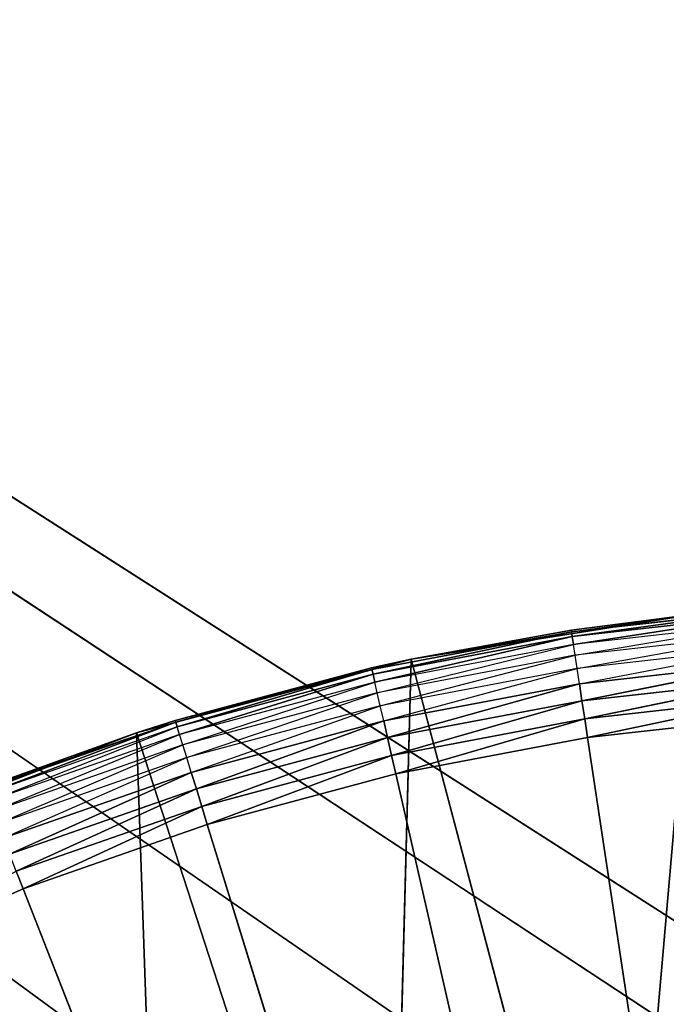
# Model space of a CAD drawing. Extents: x 0.05 to 8.85, y 0.05 to 8.85.
# Tile 419 of 656: x 1.03 to 1.14, y 8.12 to 8.31. Entities that reach past the tile are written whole.
import ezdxf

# ---------------------------------------------------------------- set-up
doc = ezdxf.new("R2010")
doc.units = 0
doc.header["$LTSCALE"] = 2.54
doc.layers.get('0').update_dxf_attribs({"color": 13, "linetype": 'CONTINUOUS'})

# ---------------------------------------------------------------- blocks, each defined once
blk = doc.blocks.new('SZCZOTKA_DO_WC_BEZ_POKRYWK')
at = {"color": 0}
for p, q in [((1.32094, 8.02805, 5.55), (0.07623, 8.82416, 5.55)), ((1.26201, 8.04384, 5.55), (0.07623, 8.82416, 5.55)), ((1.32094, 8.02805, 5.55), (0.07623, 8.82416, 5.55)), ((1.26201, 8.04384, 5.55), (0.07623, 8.82416, 5.55)), ((1.20123, 8.04916, 5.55), (0.07623, 8.82416, 5.55)), ((1.20123, 8.04916, 5.55), (0.07623, 8.82416, 5.55)), ((1.14045, 8.04384, 5.55), (0.07623, 8.82416, 5.55)), ((1.14045, 8.04384, 5.55), (0.07623, 8.82416, 5.55)), ((1.14045, 8.04384, 5.65), (0.07623, 8.82416, 5.65)), ((1.20123, 8.04916, 5.65), (0.07623, 8.82416, 5.65)), ((1.14045, 8.04384, 5.65), (0.07623, 8.82416, 5.65)), ((1.20123, 8.04916, 5.65), (0.07623, 8.82416, 5.65)), ((1.26201, 8.04384, 5.65), (0.07623, 8.82416, 5.65)), ((1.26201, 8.04384, 5.65), (0.07623, 8.82416, 5.65)), ((1.16389, 8.19745, 5.36653), (1.12675, 8.19327, 5.36653)), ((1.16389, 8.19745, 5.36653), (1.12675, 8.19327, 5.36653)), ((1.12689, 8.19238, 5.36316), (1.16389, 8.19745, 5.36653)), ((1.12689, 8.19238, 5.36316), (1.16389, 8.19745, 5.36653)), ((1.09727, 8.18823, 5.55), (1.14897, 8.19642, 5.55)), ((1.09727, 8.18823, 5.55), (1.14897, 8.19642, 5.55)), ((1.14897, 8.19642, 5.55), (1.12671, 8.19357, 5.37)), ((1.14897, 8.19642, 5.55), (1.12671, 8.19357, 5.37)), ((1.14897, 8.19642, 5.37), (1.12671, 8.19357, 5.37)), ((1.12675, 8.19327, 5.36653), (1.14897, 8.19642, 5.37)), ((1.16396, 8.19656, 5.36316), (1.12689, 8.19238, 5.36316)), ((1.16396, 8.19656, 5.36316), (1.12689, 8.19238, 5.36316)), ((1.12711, 8.19092, 5.36), (1.16396, 8.19656, 5.36316)), ((1.12711, 8.19092, 5.36), (1.16396, 8.19656, 5.36316)), ((1.16407, 8.19509, 5.36), (1.12711, 8.19092, 5.36)), ((1.12741, 8.18895, 5.35714), (1.16407, 8.19509, 5.36)), ((1.14897, 8.19642, 5.55), (1.13565, 8.04296, 5.55)), ((1.14897, 8.19642, 5.55), (1.13565, 8.04296, 5.55)), ((1.12675, 8.19327, 5.36653), (1.09004, 8.18632, 5.36653)), ((1.12675, 8.19327, 5.36653), (1.09004, 8.18632, 5.36653)), ((1.09024, 8.18544, 5.36316), (1.12675, 8.19327, 5.36653)), ((1.09024, 8.18544, 5.36316), (1.12675, 8.19327, 5.36653)), ((1.09727, 8.18823, 5.55), (1.12671, 8.19357, 5.37)), ((1.12671, 8.19357, 5.37), (1.09727, 8.18823, 5.37)), ((1.09727, 8.18823, 5.55), (1.12671, 8.19357, 5.37)), ((1.09727, 8.18823, 5.37), (1.12675, 8.19327, 5.36653)), ((1.12671, 8.19357, 5.37), (1.12675, 8.19327, 5.36653)), ((1.12689, 8.19238, 5.36316), (1.12675, 8.19327, 5.36653)), ((1.12689, 8.19238, 5.36316), (1.12675, 8.19327, 5.36653)), ((1.16421, 8.19309, 5.35714), (1.12741, 8.18895, 5.35714)), ((1.12777, 8.18651, 5.35468), (1.16421, 8.19309, 5.35714)), ((1.12689, 8.19238, 5.36316), (1.09024, 8.18544, 5.36316)), ((1.12689, 8.19238, 5.36316), (1.09024, 8.18544, 5.36316)), ((1.09057, 8.18401, 5.36), (1.12689, 8.19238, 5.36316)), ((1.09057, 8.18401, 5.36), (1.12689, 8.19238, 5.36316)), ((1.12711, 8.19092, 5.36), (1.12689, 8.19238, 5.36316)), ((1.12711, 8.19092, 5.36), (1.12689, 8.19238, 5.36316)), ((1.12711, 8.19092, 5.36), (1.09057, 8.18401, 5.36)), ((1.09101, 8.18206, 5.35714), (1.12711, 8.19092, 5.36)), ((1.12741, 8.18895, 5.35714), (1.12711, 8.19092, 5.36)), ((1.1644, 8.19063, 5.35468), (1.12777, 8.18651, 5.35468)), ((1.1282, 8.18368, 5.35268), (1.1644, 8.19063, 5.35468)), ((1.04672, 8.17468, 5.55), (1.09727, 8.18823, 5.55)), ((1.04672, 8.17468, 5.55), (1.09727, 8.18823, 5.55)), ((1.05385, 8.17694, 5.37), (1.09727, 8.18823, 5.55)), ((1.05385, 8.17694, 5.37), (1.09727, 8.18823, 5.55)), ((1.09727, 8.18823, 5.37), (1.08997, 8.18662, 5.37)), ((1.08997, 8.18662, 5.37), (1.09727, 8.18823, 5.55)), ((1.08997, 8.18662, 5.37), (1.09727, 8.18823, 5.55)), ((1.09727, 8.18823, 5.37), (1.09004, 8.18632, 5.36653)), ((1.12741, 8.18895, 5.35714), (1.09101, 8.18206, 5.35714)), ((1.09156, 8.17965, 5.35468), (1.12741, 8.18895, 5.35714)), ((1.09727, 8.18823, 5.55), (1.09307, 8.03203, 5.55)), ((1.09727, 8.18823, 5.55), (1.09307, 8.03203, 5.55)), ((1.09727, 8.18823, 5.37), (1.09727, 8.18823, 5.55)), ((1.09727, 8.18823, 5.37), (1.09727, 8.18823, 5.55)), ((1.09727, 8.18823, 5.55), (1.13565, 8.04296, 5.55)), ((1.09727, 8.18823, 5.55), (1.13565, 8.04296, 5.55)), ((1.12777, 8.18651, 5.35468), (1.12741, 8.18895, 5.35714)), ((1.16461, 8.18779, 5.35268), (1.1282, 8.18368, 5.35268)), ((1.12867, 8.18056, 5.35121), (1.16461, 8.18779, 5.35268)), ((1.12867, 8.18056, 5.35121), (1.16461, 8.18779, 5.35268)), ((1.08997, 8.18662, 5.37), (1.05385, 8.17694, 5.37)), ((1.08997, 8.18662, 5.37), (1.05385, 8.17694, 5.37)), ((1.08997, 8.18662, 5.37), (1.05394, 8.17665, 5.36653)), ((1.08997, 8.18662, 5.37), (1.05394, 8.17665, 5.36653)), ((1.09004, 8.18632, 5.36653), (1.05394, 8.17665, 5.36653)), ((1.09004, 8.18632, 5.36653), (1.05394, 8.17665, 5.36653)), ((1.05421, 8.17579, 5.36316), (1.09004, 8.18632, 5.36653)), ((1.05421, 8.17579, 5.36316), (1.09004, 8.18632, 5.36653)), ((1.08997, 8.18662, 5.37), (1.09004, 8.18632, 5.36653)), ((1.09024, 8.18544, 5.36316), (1.09004, 8.18632, 5.36653)), ((1.09024, 8.18544, 5.36316), (1.09004, 8.18632, 5.36653)), ((1.12777, 8.18651, 5.35468), (1.09156, 8.17965, 5.35468)), ((1.09219, 8.17687, 5.35268), (1.12777, 8.18651, 5.35468)), ((1.1282, 8.18368, 5.35268), (1.12777, 8.18651, 5.35468)), ((1.09024, 8.18544, 5.36316), (1.05421, 8.17579, 5.36316)), ((1.09024, 8.18544, 5.36316), (1.05421, 8.17579, 5.36316)), ((1.05464, 8.17438, 5.36), (1.09024, 8.18544, 5.36316)), ((1.05464, 8.17438, 5.36), (1.09024, 8.18544, 5.36316)), ((1.09057, 8.18401, 5.36), (1.09024, 8.18544, 5.36316)), ((1.09057, 8.18401, 5.36), (1.09024, 8.18544, 5.36316)), ((1.16485, 8.18464, 5.35121), (1.12867, 8.18056, 5.35121)), ((1.16485, 8.18464, 5.35121), (1.12867, 8.18056, 5.35121)), ((1.12917, 8.17723, 5.3503), (1.16485, 8.18464, 5.35121)), ((1.12917, 8.17723, 5.3503), (1.16485, 8.18464, 5.35121)), ((1.09057, 8.18401, 5.36), (1.05464, 8.17438, 5.36)), ((1.05523, 8.17247, 5.35714), (1.09057, 8.18401, 5.36)), ((1.09101, 8.18206, 5.35714), (1.09057, 8.18401, 5.36)), ((1.1282, 8.18368, 5.35268), (1.09219, 8.17687, 5.35268)), ((1.0929, 8.17379, 5.35121), (1.1282, 8.18368, 5.35268)), ((1.0929, 8.17379, 5.35121), (1.1282, 8.18368, 5.35268)), ((1.12867, 8.18056, 5.35121), (1.1282, 8.18368, 5.35268)), ((1.12867, 8.18056, 5.35121), (1.1282, 8.18368, 5.35268)), ((1.09101, 8.18206, 5.35714), (1.05523, 8.17247, 5.35714)), ((1.05596, 8.17012, 5.35468), (1.09101, 8.18206, 5.35714)), ((1.09156, 8.17965, 5.35468), (1.09101, 8.18206, 5.35714)), ((1.12867, 8.18056, 5.35121), (1.0929, 8.17379, 5.35121)), ((1.12867, 8.18056, 5.35121), (1.0929, 8.17379, 5.35121)), ((1.09365, 8.17051, 5.3503), (1.12867, 8.18056, 5.35121)), ((1.09365, 8.17051, 5.3503), (1.12867, 8.18056, 5.35121)), ((1.12917, 8.17723, 5.3503), (1.12867, 8.18056, 5.35121)), ((1.12917, 8.17723, 5.3503), (1.12867, 8.18056, 5.35121)), ((1.1651, 8.18128, 5.3503), (1.12917, 8.17723, 5.3503)), ((1.1651, 8.18128, 5.3503), (1.12917, 8.17723, 5.3503)), ((1.12969, 8.17379, 5.35), (1.1651, 8.18128, 5.3503)), ((1.12969, 8.17379, 5.35), (1.1651, 8.18128, 5.3503)), ((1.09156, 8.17965, 5.35468), (1.05596, 8.17012, 5.35468)), ((1.0568, 8.16739, 5.35268), (1.09156, 8.17965, 5.35468)), ((1.09219, 8.17687, 5.35268), (1.09156, 8.17965, 5.35468)), ((1.05385, 8.17694, 5.37), (1.04672, 8.17468, 5.55)), ((1.05385, 8.17694, 5.37), (1.04672, 8.17468, 5.37)), ((1.05385, 8.17694, 5.37), (1.04672, 8.17468, 5.55)), ((1.05385, 8.17694, 5.37), (1.05394, 8.17665, 5.36653)), ((1.09219, 8.17687, 5.35268), (1.0568, 8.16739, 5.35268)), ((1.05773, 8.16437, 5.35121), (1.09219, 8.17687, 5.35268)), ((1.05773, 8.16437, 5.35121), (1.09219, 8.17687, 5.35268)), ((1.0929, 8.17379, 5.35121), (1.09219, 8.17687, 5.35268)), ((1.0929, 8.17379, 5.35121), (1.09219, 8.17687, 5.35268)), ((1.12917, 8.17723, 5.3503), (1.09365, 8.17051, 5.3503)), ((1.12917, 8.17723, 5.3503), (1.09365, 8.17051, 5.3503)), ((1.09442, 8.16712, 5.35), (1.12917, 8.17723, 5.3503)), ((1.09442, 8.16712, 5.35), (1.12917, 8.17723, 5.3503)), ((1.12969, 8.17379, 5.35), (1.12917, 8.17723, 5.3503)), ((1.12969, 8.17379, 5.35), (1.12917, 8.17723, 5.3503)), ((1.12969, 8.17379, 5.35), (1.16536, 8.17781, 5.35)), ((1.12969, 8.17379, 5.35), (1.16536, 8.17781, 5.35)), ((1.01856, 8.16459, 5.37), (1.05394, 8.17665, 5.36653)), ((1.05394, 8.17665, 5.36653), (1.01867, 8.16431, 5.36653)), ((1.05394, 8.17665, 5.36653), (1.01867, 8.16431, 5.36653)), ((1.019, 8.16347, 5.36316), (1.05394, 8.17665, 5.36653)), ((1.019, 8.16347, 5.36316), (1.05394, 8.17665, 5.36653)), ((1.05421, 8.17579, 5.36316), (1.019, 8.16347, 5.36316)), ((1.01954, 8.1621, 5.36), (1.05421, 8.17579, 5.36316)), ((1.04672, 8.17468, 5.37), (1.05394, 8.17665, 5.36653)), ((1.05421, 8.17579, 5.36316), (1.05394, 8.17665, 5.36653)), ((1.05421, 8.17579, 5.36316), (1.05394, 8.17665, 5.36653)), ((1.05464, 8.17438, 5.36), (1.05421, 8.17579, 5.36316)), ((0.99786, 8.15593, 5.55), (1.04672, 8.17468, 5.55)), ((0.99786, 8.15593, 5.55), (1.04672, 8.17468, 5.55)), ((1.04672, 8.17468, 5.37), (1.01856, 8.16459, 5.37)), ((1.01856, 8.16459, 5.37), (1.04672, 8.17468, 5.55)), ((1.01856, 8.16459, 5.37), (1.04672, 8.17468, 5.55)), ((1.05464, 8.17438, 5.36), (1.01954, 8.1621, 5.36)), ((1.02027, 8.16024, 5.35714), (1.05464, 8.17438, 5.36)), ((1.04672, 8.17468, 5.37), (1.04672, 8.17468, 5.55)), ((1.04672, 8.17468, 5.37), (1.04672, 8.17468, 5.55)), ((1.04672, 8.17468, 5.55), (1.09307, 8.03203, 5.55)), ((1.04672, 8.17468, 5.55), (1.09307, 8.03203, 5.55)), ((1.04672, 8.17468, 5.55), (1.05221, 8.01585, 5.55)), ((1.04672, 8.17468, 5.55), (1.05221, 8.01585, 5.55)), ((1.05523, 8.17247, 5.35714), (1.05464, 8.17438, 5.36)), ((1.0929, 8.17379, 5.35121), (1.05773, 8.16437, 5.35121)), ((1.0929, 8.17379, 5.35121), (1.05773, 8.16437, 5.35121)), ((1.05872, 8.16115, 5.3503), (1.0929, 8.17379, 5.35121)), ((1.05872, 8.16115, 5.3503), (1.0929, 8.17379, 5.35121)), ((1.09365, 8.17051, 5.3503), (1.0929, 8.17379, 5.35121)), ((1.09365, 8.17051, 5.3503), (1.0929, 8.17379, 5.35121)), ((1.09442, 8.16712, 5.35), (1.12969, 8.17379, 5.35)), ((1.09442, 8.16712, 5.35), (1.12969, 8.17379, 5.35)), ((1.20123, 7.69916, 5.35), (1.12969, 8.17379, 5.35)), ((1.20123, 7.69916, 5.35), (1.12969, 8.17379, 5.35)), ((1.05523, 8.17247, 5.35714), (1.02027, 8.16024, 5.35714)), ((1.02117, 8.15794, 5.35468), (1.05523, 8.17247, 5.35714)), ((1.05596, 8.17012, 5.35468), (1.05523, 8.17247, 5.35714)), ((1.05596, 8.17012, 5.35468), (1.02117, 8.15794, 5.35468)), ((1.02221, 8.15528, 5.35268), (1.05596, 8.17012, 5.35468)), ((1.0568, 8.16739, 5.35268), (1.05596, 8.17012, 5.35468)), ((1.09365, 8.17051, 5.3503), (1.05872, 8.16115, 5.3503)), ((1.09365, 8.17051, 5.3503), (1.05872, 8.16115, 5.3503)), ((1.05975, 8.15783, 5.35), (1.09365, 8.17051, 5.3503)), ((1.05975, 8.15783, 5.35), (1.09365, 8.17051, 5.3503)), ((1.09442, 8.16712, 5.35), (1.09365, 8.17051, 5.3503)), ((1.09442, 8.16712, 5.35), (1.09365, 8.17051, 5.3503)), ((1.0568, 8.16739, 5.35268), (1.02221, 8.15528, 5.35268)), ((1.02337, 8.15234, 5.35121), (1.0568, 8.16739, 5.35268)), ((1.02337, 8.15234, 5.35121), (1.0568, 8.16739, 5.35268)), ((1.05773, 8.16437, 5.35121), (1.0568, 8.16739, 5.35268)), ((1.05773, 8.16437, 5.35121), (1.0568, 8.16739, 5.35268)), ((1.05975, 8.15783, 5.35), (1.09442, 8.16712, 5.35)), ((1.05975, 8.15783, 5.35), (1.09442, 8.16712, 5.35)), ((1.09442, 8.16712, 5.35), (1.20123, 7.69916, 5.35)), ((1.09442, 8.16712, 5.35), (1.20123, 7.69916, 5.35)), ((1.05773, 8.16437, 5.35121), (1.02337, 8.15234, 5.35121)), ((1.05773, 8.16437, 5.35121), (1.02337, 8.15234, 5.35121)), ((1.0246, 8.14921, 5.3503), (1.05773, 8.16437, 5.35121)), ((1.0246, 8.14921, 5.3503), (1.05773, 8.16437, 5.35121)), ((1.05872, 8.16115, 5.3503), (1.05773, 8.16437, 5.35121)), ((1.05872, 8.16115, 5.3503), (1.05773, 8.16437, 5.35121)), ((1.05872, 8.16115, 5.3503), (1.0246, 8.14921, 5.3503)), ((1.05872, 8.16115, 5.3503), (1.0246, 8.14921, 5.3503)), ((1.02587, 8.14598, 5.35), (1.05872, 8.16115, 5.3503)), ((1.02587, 8.14598, 5.35), (1.05872, 8.16115, 5.3503)), ((1.05975, 8.15783, 5.35), (1.05872, 8.16115, 5.3503)), ((1.05975, 8.15783, 5.35), (1.05872, 8.16115, 5.3503)), ((1.02587, 8.14598, 5.35), (1.05975, 8.15783, 5.35)), ((1.02587, 8.14598, 5.35), (1.05975, 8.15783, 5.35)), ((1.05975, 8.15783, 5.35), (1.20123, 7.69916, 5.35)), ((1.05975, 8.15783, 5.35), (1.20123, 7.69916, 5.35)), ((1.02587, 8.14598, 5.35), (1.0246, 8.14921, 5.3503)), ((1.02587, 8.14598, 5.35), (1.0246, 8.14921, 5.3503)), ((0.99297, 8.13162, 5.35), (1.02587, 8.14598, 5.35)), ((0.99297, 8.13162, 5.35), (1.02587, 8.14598, 5.35)), ((1.20123, 7.69916, 5.35), (1.02587, 8.14598, 5.35)), ((1.20123, 7.69916, 5.35), (1.02587, 8.14598, 5.35))]:
    blk.add_line(p, q, dxfattribs=at)
mesh = blk.add_polyface(dxfattribs=at)
corners = [(8.82623, 8.82416, 5.55), (1.32094, 8.02805, 5.55), (0.07623, 8.82416, 5.55)]
mesh.append_faces([[corners[k] for k in face] for face in [(0, 1, 2)]], dxfattribs={"color": 0})
mesh = blk.add_polyface(dxfattribs=at)
corners = [(1.32094, 8.02805, 5.55), (1.26201, 8.04384, 5.55), (0.07623, 8.82416, 5.55)]
mesh.append_faces([[corners[k] for k in face] for face in [(0, 1, 2)]], dxfattribs={"color": 0})
mesh = blk.add_polyface(dxfattribs=at)
corners = [(1.26201, 8.04384, 5.55), (1.20123, 8.04916, 5.55), (0.07623, 8.82416, 5.55)]
mesh.append_faces([[corners[k] for k in face] for face in [(0, 1, 2)]], dxfattribs={"color": 0})
mesh = blk.add_polyface(dxfattribs=at)
corners = [(1.20123, 8.04916, 5.55), (1.14045, 8.04384, 5.55), (0.07623, 8.82416, 5.55)]
mesh.append_faces([[corners[k] for k in face] for face in [(0, 1, 2)]], dxfattribs={"color": 0})
mesh = blk.add_polyface(dxfattribs=at)
corners = [(1.14045, 8.04384, 5.55), (1.08152, 8.02805, 5.55), (0.07623, 8.82416, 5.55)]
mesh.append_faces([[corners[k] for k in face] for face in [(0, 1, 2)]], dxfattribs={"color": 0})
mesh = blk.add_polyface(dxfattribs=at)
corners = [(1.08152, 8.02805, 5.55), (1.02623, 8.00227, 5.55), (0.07623, 8.82416, 5.55)]
mesh.append_faces([[corners[k] for k in face] for face in [(0, 1, 2)]], dxfattribs={"color": 0})
mesh = blk.add_polyface(dxfattribs=at)
corners = [(1.02623, 8.00227, 5.55), (0.97813, 7.96884, 5.55), (0.07623, 8.82416, 5.55)]
mesh.append_faces([[corners[k] for k in face] for face in [(0, 1, 2)]], dxfattribs={"color": 0})
mesh = blk.add_polyface(dxfattribs=at)
corners = [(1.02623, 8.00227, 5.65), (0.07623, 8.82416, 5.65), (0.97625, 7.96727, 5.65)]
mesh.append_faces([[corners[k] for k in face] for face in [(0, 1, 2)]], dxfattribs={"color": 0})
mesh = blk.add_polyface(dxfattribs=at)
corners = [(1.08152, 8.02805, 5.65), (0.07623, 8.82416, 5.65), (1.02623, 8.00227, 5.65)]
mesh.append_faces([[corners[k] for k in face] for face in [(0, 1, 2)]], dxfattribs={"color": 0})
mesh = blk.add_polyface(dxfattribs=at)
corners = [(1.14045, 8.04384, 5.65), (0.07623, 8.82416, 5.65), (1.08152, 8.02805, 5.65)]
mesh.append_faces([[corners[k] for k in face] for face in [(0, 1, 2)]], dxfattribs={"color": 0})
mesh = blk.add_polyface(dxfattribs=at)
corners = [(1.20123, 8.04916, 5.65), (0.07623, 8.82416, 5.65), (1.14045, 8.04384, 5.65)]
mesh.append_faces([[corners[k] for k in face] for face in [(0, 1, 2)]], dxfattribs={"color": 0})
mesh = blk.add_polyface(dxfattribs=at)
corners = [(1.26201, 8.04384, 5.65), (0.07623, 8.82416, 5.65), (1.20123, 8.04916, 5.65)]
mesh.append_faces([[corners[k] for k in face] for face in [(0, 1, 2)]], dxfattribs={"color": 0})
mesh = blk.add_polyface(dxfattribs=at)
corners = [(8.82623, 8.82416, 5.65), (0.07623, 8.82416, 5.65), (1.26201, 8.04384, 5.65)]
mesh.append_faces([[corners[k] for k in face] for face in [(0, 1, 2)]], dxfattribs={"color": 0})
mesh = blk.add_polyface(dxfattribs=at)
corners = [(1.14897, 8.19642, 5.37), (1.16389, 8.19745, 5.36653), (1.12675, 8.19327, 5.36653)]
mesh.append_faces([[corners[k] for k in face] for face in [(0, 1, 2)]], dxfattribs={"color": 0})
mesh = blk.add_polyface(dxfattribs=at)
corners = [(1.16389, 8.19745, 5.36653), (1.12689, 8.19238, 5.36316), (1.12675, 8.19327, 5.36653)]
mesh.append_faces([[corners[k] for k in face] for face in [(0, 1, 2)]], dxfattribs={"color": 0})
mesh = blk.add_polyface(dxfattribs=at)
corners = [(1.16389, 8.19745, 5.36653), (1.16396, 8.19656, 5.36316), (1.12689, 8.19238, 5.36316)]
mesh.append_faces([[corners[k] for k in face] for face in [(0, 1, 2)]], dxfattribs={"color": 0})
mesh = blk.add_polyface(dxfattribs=at)
corners = [(1.14897, 8.19642, 5.55), (1.12671, 8.19357, 5.37), (1.09727, 8.18823, 5.55)]
mesh.append_faces([[corners[k] for k in face] for face in [(0, 1, 2)]], dxfattribs={"color": 0})
mesh = blk.add_polyface(dxfattribs=at)
corners = [(1.14897, 8.19642, 5.55), (1.09727, 8.18823, 5.55), (1.13565, 8.04296, 5.55)]
mesh.append_faces([[corners[k] for k in face] for face in [(0, 1, 2)]], dxfattribs={"color": 0})
mesh = blk.add_polyface(dxfattribs=at)
corners = [(1.14897, 8.19642, 5.55), (1.14897, 8.19642, 5.37), (1.12671, 8.19357, 5.37)]
mesh.append_faces([[corners[k] for k in face] for face in [(0, 1, 2)]], dxfattribs={"color": 0})
mesh = blk.add_polyface(dxfattribs=at)
corners = [(1.16396, 8.19656, 5.36316), (1.12711, 8.19092, 5.36), (1.12689, 8.19238, 5.36316)]
mesh.append_faces([[corners[k] for k in face] for face in [(0, 1, 2)]], dxfattribs={"color": 0})
mesh = blk.add_polyface(dxfattribs=at)
corners = [(1.16396, 8.19656, 5.36316), (1.16407, 8.19509, 5.36), (1.12711, 8.19092, 5.36)]
mesh.append_faces([[corners[k] for k in face] for face in [(0, 1, 2)]], dxfattribs={"color": 0})
mesh = blk.add_polyface(dxfattribs=at)
corners = [(1.17925, 8.04847, 5.55), (1.14897, 8.19642, 5.55), (1.13565, 8.04296, 5.55)]
mesh.append_faces([[corners[k] for k in face] for face in [(0, 1, 2)]], dxfattribs={"color": 0})
mesh = blk.add_polyface(dxfattribs=at)
corners = [(1.09727, 8.18823, 5.37), (1.12675, 8.19327, 5.36653), (1.09004, 8.18632, 5.36653)]
mesh.append_faces([[corners[k] for k in face] for face in [(0, 1, 2)]], dxfattribs={"color": 0})
mesh = blk.add_polyface(dxfattribs=at)
corners = [(1.12675, 8.19327, 5.36653), (1.09024, 8.18544, 5.36316), (1.09004, 8.18632, 5.36653)]
mesh.append_faces([[corners[k] for k in face] for face in [(0, 1, 2)]], dxfattribs={"color": 0})
mesh = blk.add_polyface(dxfattribs=at)
corners = [(1.12675, 8.19327, 5.36653), (1.12689, 8.19238, 5.36316), (1.09024, 8.18544, 5.36316)]
mesh.append_faces([[corners[k] for k in face] for face in [(0, 1, 2)]], dxfattribs={"color": 0})
mesh = blk.add_polyface(dxfattribs=at)
corners = [(1.09727, 8.18823, 5.55), (1.12671, 8.19357, 5.37), (1.09727, 8.18823, 5.37)]
mesh.append_faces([[corners[k] for k in face] for face in [(0, 1, 2)]], dxfattribs={"color": 0})
mesh = blk.add_polyface(dxfattribs=at)
corners = [(1.12689, 8.19238, 5.36316), (1.09057, 8.18401, 5.36), (1.09024, 8.18544, 5.36316)]
mesh.append_faces([[corners[k] for k in face] for face in [(0, 1, 2)]], dxfattribs={"color": 0})
mesh = blk.add_polyface(dxfattribs=at)
corners = [(1.12689, 8.19238, 5.36316), (1.12711, 8.19092, 5.36), (1.09057, 8.18401, 5.36)]
mesh.append_faces([[corners[k] for k in face] for face in [(0, 1, 2)]], dxfattribs={"color": 0})
mesh = blk.add_polyface(dxfattribs=at)
corners = [(1.09727, 8.18823, 5.55), (1.05385, 8.17694, 5.37), (1.04672, 8.17468, 5.55)]
mesh.append_faces([[corners[k] for k in face] for face in [(0, 1, 2)]], dxfattribs={"color": 0})
mesh = blk.add_polyface(dxfattribs=at)
corners = [(1.09727, 8.18823, 5.55), (1.04672, 8.17468, 5.55), (1.09307, 8.03203, 5.55)]
mesh.append_faces([[corners[k] for k in face] for face in [(0, 1, 2)]], dxfattribs={"color": 0})
mesh = blk.add_polyface(dxfattribs=at)
corners = [(1.09727, 8.18823, 5.55), (1.08997, 8.18662, 5.37), (1.05385, 8.17694, 5.37)]
mesh.append_faces([[corners[k] for k in face] for face in [(0, 1, 2)]], dxfattribs={"color": 0})
mesh = blk.add_polyface(dxfattribs=at)
corners = [(1.09727, 8.18823, 5.55), (1.09727, 8.18823, 5.37), (1.08997, 8.18662, 5.37)]
mesh.append_faces([[corners[k] for k in face] for face in [(0, 1, 2)]], dxfattribs={"color": 0})
mesh = blk.add_polyface(dxfattribs=at)
corners = [(1.13565, 8.04296, 5.55), (1.09727, 8.18823, 5.55), (1.09307, 8.03203, 5.55)]
mesh.append_faces([[corners[k] for k in face] for face in [(0, 1, 2)]], dxfattribs={"color": 0})
mesh = blk.add_polyface(dxfattribs=at)
corners = [(1.16461, 8.18779, 5.35268), (1.12867, 8.18056, 5.35121), (1.1282, 8.18368, 5.35268)]
mesh.append_faces([[corners[k] for k in face] for face in [(0, 1, 2)]], dxfattribs={"color": 0})
mesh = blk.add_polyface(dxfattribs=at)
corners = [(1.16485, 8.18464, 5.35121), (1.12867, 8.18056, 5.35121), (1.16461, 8.18779, 5.35268)]
mesh.append_faces([[corners[k] for k in face] for face in [(0, 1, 2)]], dxfattribs={"color": 0})
mesh = blk.add_polyface(dxfattribs=at)
corners = [(1.08997, 8.18662, 5.37), (1.05394, 8.17665, 5.36653), (1.05385, 8.17694, 5.37)]
mesh.append_faces([[corners[k] for k in face] for face in [(0, 1, 2)]], dxfattribs={"color": 0})
mesh = blk.add_polyface(dxfattribs=at)
corners = [(1.08997, 8.18662, 5.37), (1.09004, 8.18632, 5.36653), (1.05394, 8.17665, 5.36653)]
mesh.append_faces([[corners[k] for k in face] for face in [(0, 1, 2)]], dxfattribs={"color": 0})
mesh = blk.add_polyface(dxfattribs=at)
corners = [(1.09004, 8.18632, 5.36653), (1.05421, 8.17579, 5.36316), (1.05394, 8.17665, 5.36653)]
mesh.append_faces([[corners[k] for k in face] for face in [(0, 1, 2)]], dxfattribs={"color": 0})
mesh = blk.add_polyface(dxfattribs=at)
corners = [(1.09004, 8.18632, 5.36653), (1.09024, 8.18544, 5.36316), (1.05421, 8.17579, 5.36316)]
mesh.append_faces([[corners[k] for k in face] for face in [(0, 1, 2)]], dxfattribs={"color": 0})
mesh = blk.add_polyface(dxfattribs=at)
corners = [(1.09024, 8.18544, 5.36316), (1.05464, 8.17438, 5.36), (1.05421, 8.17579, 5.36316)]
mesh.append_faces([[corners[k] for k in face] for face in [(0, 1, 2)]], dxfattribs={"color": 0})
mesh = blk.add_polyface(dxfattribs=at)
corners = [(1.09024, 8.18544, 5.36316), (1.09057, 8.18401, 5.36), (1.05464, 8.17438, 5.36)]
mesh.append_faces([[corners[k] for k in face] for face in [(0, 1, 2)]], dxfattribs={"color": 0})
mesh = blk.add_polyface(dxfattribs=at)
corners = [(1.16485, 8.18464, 5.35121), (1.12917, 8.17723, 5.3503), (1.12867, 8.18056, 5.35121)]
mesh.append_faces([[corners[k] for k in face] for face in [(0, 1, 2)]], dxfattribs={"color": 0})
mesh = blk.add_polyface(dxfattribs=at)
corners = [(1.1651, 8.18128, 5.3503), (1.12917, 8.17723, 5.3503), (1.16485, 8.18464, 5.35121)]
mesh.append_faces([[corners[k] for k in face] for face in [(0, 1, 2)]], dxfattribs={"color": 0})
mesh = blk.add_polyface(dxfattribs=at)
corners = [(1.1282, 8.18368, 5.35268), (1.0929, 8.17379, 5.35121), (1.09219, 8.17687, 5.35268)]
mesh.append_faces([[corners[k] for k in face] for face in [(0, 1, 2)]], dxfattribs={"color": 0})
mesh = blk.add_polyface(dxfattribs=at)
corners = [(1.12867, 8.18056, 5.35121), (1.0929, 8.17379, 5.35121), (1.1282, 8.18368, 5.35268)]
mesh.append_faces([[corners[k] for k in face] for face in [(0, 1, 2)]], dxfattribs={"color": 0})
mesh = blk.add_polyface(dxfattribs=at)
corners = [(1.12867, 8.18056, 5.35121), (1.09365, 8.17051, 5.3503), (1.0929, 8.17379, 5.35121)]
mesh.append_faces([[corners[k] for k in face] for face in [(0, 1, 2)]], dxfattribs={"color": 0})
mesh = blk.add_polyface(dxfattribs=at)
corners = [(1.12917, 8.17723, 5.3503), (1.09365, 8.17051, 5.3503), (1.12867, 8.18056, 5.35121)]
mesh.append_faces([[corners[k] for k in face] for face in [(0, 1, 2)]], dxfattribs={"color": 0})
mesh = blk.add_polyface(dxfattribs=at)
corners = [(1.1651, 8.18128, 5.3503), (1.12969, 8.17379, 5.35), (1.12917, 8.17723, 5.3503)]
mesh.append_faces([[corners[k] for k in face] for face in [(0, 1, 2)]], dxfattribs={"color": 0})
mesh = blk.add_polyface(dxfattribs=at)
corners = [(1.16536, 8.17781, 5.35), (1.12969, 8.17379, 5.35), (1.1651, 8.18128, 5.3503)]
mesh.append_faces([[corners[k] for k in face] for face in [(0, 1, 2)]], dxfattribs={"color": 0})
mesh = blk.add_polyface(dxfattribs=at)
corners = [(1.04672, 8.17468, 5.55), (1.05385, 8.17694, 5.37), (1.04672, 8.17468, 5.37)]
mesh.append_faces([[corners[k] for k in face] for face in [(0, 1, 2)]], dxfattribs={"color": 0})
mesh = blk.add_polyface(dxfattribs=at)
corners = [(1.09219, 8.17687, 5.35268), (1.05773, 8.16437, 5.35121), (1.0568, 8.16739, 5.35268)]
mesh.append_faces([[corners[k] for k in face] for face in [(0, 1, 2)]], dxfattribs={"color": 0})
mesh = blk.add_polyface(dxfattribs=at)
corners = [(1.0929, 8.17379, 5.35121), (1.05773, 8.16437, 5.35121), (1.09219, 8.17687, 5.35268)]
mesh.append_faces([[corners[k] for k in face] for face in [(0, 1, 2)]], dxfattribs={"color": 0})
mesh = blk.add_polyface(dxfattribs=at)
corners = [(1.12917, 8.17723, 5.3503), (1.09442, 8.16712, 5.35), (1.09365, 8.17051, 5.3503)]
mesh.append_faces([[corners[k] for k in face] for face in [(0, 1, 2)]], dxfattribs={"color": 0})
mesh = blk.add_polyface(dxfattribs=at)
corners = [(1.12969, 8.17379, 5.35), (1.09442, 8.16712, 5.35), (1.12917, 8.17723, 5.3503)]
mesh.append_faces([[corners[k] for k in face] for face in [(0, 1, 2)]], dxfattribs={"color": 0})
mesh = blk.add_polyface(dxfattribs=at)
corners = [(1.20123, 7.69916, 5.35), (1.12969, 8.17379, 5.35), (1.16536, 8.17781, 5.35)]
mesh.append_faces([[corners[k] for k in face] for face in [(0, 1, 2)]], dxfattribs={"color": 0})
mesh = blk.add_polyface(dxfattribs=at)
corners = [(1.01856, 8.16459, 5.37), (1.05394, 8.17665, 5.36653), (1.01867, 8.16431, 5.36653)]
mesh.append_faces([[corners[k] for k in face] for face in [(0, 1, 2)]], dxfattribs={"color": 0})
mesh = blk.add_polyface(dxfattribs=at)
corners = [(1.05394, 8.17665, 5.36653), (1.019, 8.16347, 5.36316), (1.01867, 8.16431, 5.36653)]
mesh.append_faces([[corners[k] for k in face] for face in [(0, 1, 2)]], dxfattribs={"color": 0})
mesh = blk.add_polyface(dxfattribs=at)
corners = [(1.05394, 8.17665, 5.36653), (1.05421, 8.17579, 5.36316), (1.019, 8.16347, 5.36316)]
mesh.append_faces([[corners[k] for k in face] for face in [(0, 1, 2)]], dxfattribs={"color": 0})
mesh = blk.add_polyface(dxfattribs=at)
corners = [(1.04672, 8.17468, 5.55), (1.01856, 8.16459, 5.37), (0.99786, 8.15593, 5.55)]
mesh.append_faces([[corners[k] for k in face] for face in [(0, 1, 2)]], dxfattribs={"color": 0})
mesh = blk.add_polyface(dxfattribs=at)
corners = [(1.05221, 8.01585, 5.55), (1.04672, 8.17468, 5.55), (0.99786, 8.15593, 5.55)]
mesh.append_faces([[corners[k] for k in face] for face in [(0, 1, 2)]], dxfattribs={"color": 0})
mesh = blk.add_polyface(dxfattribs=at)
corners = [(1.04672, 8.17468, 5.55), (1.04672, 8.17468, 5.37), (1.01856, 8.16459, 5.37)]
mesh.append_faces([[corners[k] for k in face] for face in [(0, 1, 2)]], dxfattribs={"color": 0})
mesh = blk.add_polyface(dxfattribs=at)
corners = [(1.09307, 8.03203, 5.55), (1.04672, 8.17468, 5.55), (1.05221, 8.01585, 5.55)]
mesh.append_faces([[corners[k] for k in face] for face in [(0, 1, 2)]], dxfattribs={"color": 0})
mesh = blk.add_polyface(dxfattribs=at)
corners = [(1.0929, 8.17379, 5.35121), (1.05872, 8.16115, 5.3503), (1.05773, 8.16437, 5.35121)]
mesh.append_faces([[corners[k] for k in face] for face in [(0, 1, 2)]], dxfattribs={"color": 0})
mesh = blk.add_polyface(dxfattribs=at)
corners = [(1.09365, 8.17051, 5.3503), (1.05872, 8.16115, 5.3503), (1.0929, 8.17379, 5.35121)]
mesh.append_faces([[corners[k] for k in face] for face in [(0, 1, 2)]], dxfattribs={"color": 0})
mesh = blk.add_polyface(dxfattribs=at)
corners = [(1.20123, 7.69916, 5.35), (1.09442, 8.16712, 5.35), (1.12969, 8.17379, 5.35)]
mesh.append_faces([[corners[k] for k in face] for face in [(0, 1, 2)]], dxfattribs={"color": 0})
mesh = blk.add_polyface(dxfattribs=at)
corners = [(1.09365, 8.17051, 5.3503), (1.05975, 8.15783, 5.35), (1.05872, 8.16115, 5.3503)]
mesh.append_faces([[corners[k] for k in face] for face in [(0, 1, 2)]], dxfattribs={"color": 0})
mesh = blk.add_polyface(dxfattribs=at)
corners = [(1.09442, 8.16712, 5.35), (1.05975, 8.15783, 5.35), (1.09365, 8.17051, 5.3503)]
mesh.append_faces([[corners[k] for k in face] for face in [(0, 1, 2)]], dxfattribs={"color": 0})
mesh = blk.add_polyface(dxfattribs=at)
corners = [(1.0568, 8.16739, 5.35268), (1.02337, 8.15234, 5.35121), (1.02221, 8.15528, 5.35268)]
mesh.append_faces([[corners[k] for k in face] for face in [(0, 1, 2)]], dxfattribs={"color": 0})
mesh = blk.add_polyface(dxfattribs=at)
corners = [(1.05773, 8.16437, 5.35121), (1.02337, 8.15234, 5.35121), (1.0568, 8.16739, 5.35268)]
mesh.append_faces([[corners[k] for k in face] for face in [(0, 1, 2)]], dxfattribs={"color": 0})
mesh = blk.add_polyface(dxfattribs=at)
corners = [(1.20123, 7.69916, 5.35), (1.05975, 8.15783, 5.35), (1.09442, 8.16712, 5.35)]
mesh.append_faces([[corners[k] for k in face] for face in [(0, 1, 2)]], dxfattribs={"color": 0})
mesh = blk.add_polyface(dxfattribs=at)
corners = [(1.05773, 8.16437, 5.35121), (1.0246, 8.14921, 5.3503), (1.02337, 8.15234, 5.35121)]
mesh.append_faces([[corners[k] for k in face] for face in [(0, 1, 2)]], dxfattribs={"color": 0})
mesh = blk.add_polyface(dxfattribs=at)
corners = [(1.05872, 8.16115, 5.3503), (1.0246, 8.14921, 5.3503), (1.05773, 8.16437, 5.35121)]
mesh.append_faces([[corners[k] for k in face] for face in [(0, 1, 2)]], dxfattribs={"color": 0})
mesh = blk.add_polyface(dxfattribs=at)
corners = [(1.05872, 8.16115, 5.3503), (1.02587, 8.14598, 5.35), (1.0246, 8.14921, 5.3503)]
mesh.append_faces([[corners[k] for k in face] for face in [(0, 1, 2)]], dxfattribs={"color": 0})
mesh = blk.add_polyface(dxfattribs=at)
corners = [(1.05975, 8.15783, 5.35), (1.02587, 8.14598, 5.35), (1.05872, 8.16115, 5.3503)]
mesh.append_faces([[corners[k] for k in face] for face in [(0, 1, 2)]], dxfattribs={"color": 0})
mesh = blk.add_polyface(dxfattribs=at)
corners = [(1.20123, 7.69916, 5.35), (1.02587, 8.14598, 5.35), (1.05975, 8.15783, 5.35)]
mesh.append_faces([[corners[k] for k in face] for face in [(0, 1, 2)]], dxfattribs={"color": 0})
mesh = blk.add_polyface(dxfattribs=at)
corners = [(1.05221, 8.01585, 5.55), (0.99786, 8.15593, 5.55), (1.01369, 7.99467, 5.55)]
mesh.append_faces([[corners[k] for k in face] for face in [(0, 1, 2)]], dxfattribs={"color": 0})
mesh = blk.add_polyface(dxfattribs=at)
corners = [(1.02587, 8.14598, 5.35), (0.99297, 8.13162, 5.35), (1.0246, 8.14921, 5.3503)]
mesh.append_faces([[corners[k] for k in face] for face in [(0, 1, 2)]], dxfattribs={"color": 0})
mesh = blk.add_polyface(dxfattribs=at)
corners = [(1.20123, 7.69916, 5.35), (0.99297, 8.13162, 5.35), (1.02587, 8.14598, 5.35)]
mesh.append_faces([[corners[k] for k in face] for face in [(0, 1, 2)]], dxfattribs={"color": 0})
mesh = blk.add_polyface(dxfattribs=at)
corners = [(1.20123, 7.69916, 5.35), (0.96123, 8.11485, 5.35), (0.99297, 8.13162, 5.35)]
mesh.append_faces([[corners[k] for k in face] for face in [(0, 1, 2)]], dxfattribs={"color": 0})

msp = doc.modelspace()

# ---------------------------------------------------------------- block references
at = {"color": 0}
msp.add_blockref('SZCZOTKA_DO_WC_BEZ_POKRYWK', (0, 0), dxfattribs=at)

doc.saveas('drawing.dxf')
